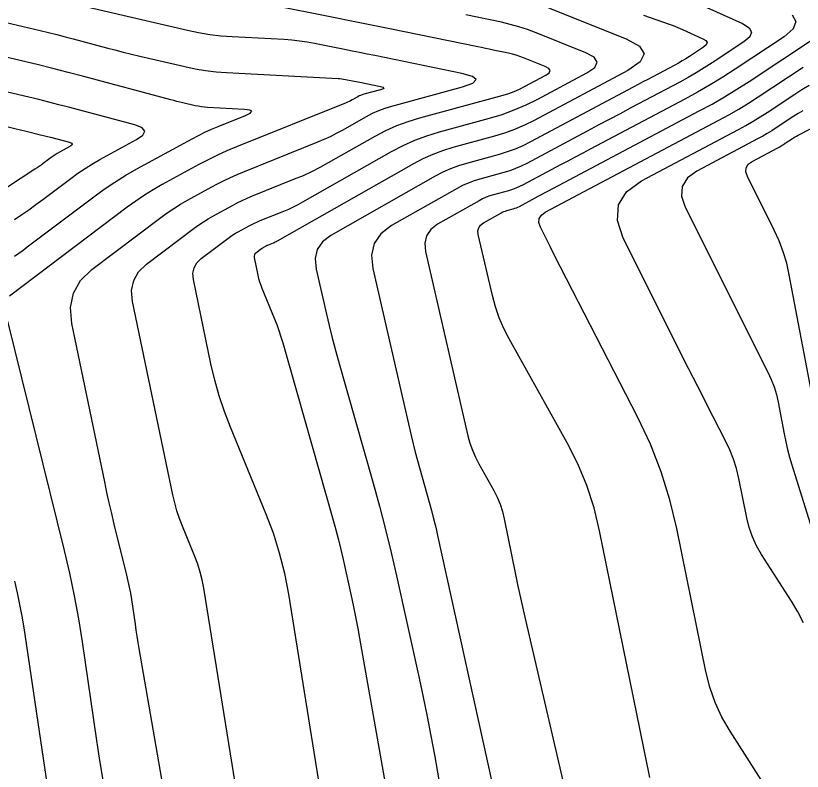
# Model space of a CAD drawing. Extents: x 1354696 to 1366163, y 660729 to 670380.
# Drawn here: x 1363075.3 to 1363149.4, y 664874.1 to 664945.3 of the extents above; entities that cross this region are included whole.
import ezdxf

# ---------------------------------------------------------------- set-up
doc = ezdxf.new("R2010")
doc.units = 0
doc.layers.add('R_Contours', color=7, linetype='Continuous')

msp = doc.modelspace()

# ---------------------------------------------------------------- linework, layer by layer
at = {"layer": 'R_Contours'}
for points in [[(1363091.206, 664861.062), (1363086.941, 664885.679), (1363086.843, 664886.255), (1363086.748, 664886.832), (1363086.657, 664887.41), (1363086.57, 664887.988), (1363086.228, 664890.302), (1363086.135, 664890.879), (1363086.029, 664891.453), (1363085.91, 664892.025), (1363085.777, 664892.594), (1363084.591, 664897.402), (1363084.351, 664898.393), (1363084.12, 664899.387), (1363083.899, 664900.383), (1363083.686, 664901.381), (1363080.583, 664916.295), (1363080.457, 664917.789), (1363080.733, 664919.133), (1363081.41, 664920.326), (1363082.489, 664921.367), (1363088.967, 664926.257), (1363089.575, 664926.699), (1363090.199, 664927.118), (1363090.837, 664927.514), (1363091.49, 664927.887), (1363094.132, 664929.332), (1363094.797, 664929.683), (1363095.472, 664930.014), (1363096.156, 664930.325), (1363096.85, 664930.615), (1363103.764, 664933.389), (1363104.359, 664933.639), (1363104.946, 664933.91), (1363105.522, 664934.199), (1363106.09, 664934.509), (1363108.341, 664935.785), (1363108.911, 664936.086), (1363109.497, 664936.349), (1363110.098, 664936.575), (1363110.714, 664936.764), (1363117.364, 664938.581), (1363118.349, 664938.93), (1363118.67, 664939.256), (1363118.328, 664939.561), (1363117.322, 664939.845), (1363109.108, 664941.517), (1363108.401, 664941.66), (1363107.693, 664941.804), (1363106.986, 664941.947), (1363106.278, 664942.089), (1363103.448, 664942.657), (1363102.738, 664942.786), (1363102.026, 664942.89), (1363101.31, 664942.967), (1363100.591, 664943.018), (1363095.679, 664943.28), (1363094.624, 664943.36), (1363093.575, 664943.485), (1363092.532, 664943.657), (1363091.496, 664943.874), (1363080.536, 664946.423)], [(1363097.888, 664861.142), (1363093.018, 664891.378), (1363092.874, 664892.135), (1363092.686, 664892.881), (1363092.456, 664893.614), (1363092.183, 664894.335), (1363091.006, 664897.197), (1363090.729, 664897.917), (1363090.486, 664898.648), (1363090.277, 664899.39), (1363090.103, 664900.142), (1363086.31, 664918.367), (1363086.222, 664919.404), (1363086.414, 664920.335), (1363086.883, 664921.163), (1363087.632, 664921.885), (1363092.125, 664925.277), (1363092.547, 664925.583), (1363092.979, 664925.874), (1363093.422, 664926.148), (1363093.875, 664926.407), (1363095.707, 664927.409), (1363096.169, 664927.653), (1363096.637, 664927.883), (1363097.111, 664928.098), (1363097.593, 664928.299), (1363101.571, 664929.896), (1363102.39, 664930.24), (1363103.195, 664930.611), (1363103.987, 664931.009), (1363104.767, 664931.434), (1363109.169, 664933.93), (1363110.173, 664934.46), (1363111.205, 664934.924), (1363112.264, 664935.322), (1363113.35, 664935.655), (1363121.219, 664937.805), (1363121.735, 664937.961), (1363122.24, 664938.146), (1363122.734, 664938.358), (1363123.216, 664938.599), (1363125.216, 664939.665), (1363125.537, 664939.889), (1363125.636, 664940.101), (1363125.514, 664940.301), (1363125.171, 664940.489), (1363123.134, 664941.305), (1363122.787, 664941.435), (1363122.435, 664941.55), (1363122.079, 664941.649), (1363121.718, 664941.734), (1363120.265, 664942.039), (1363119.902, 664942.115), (1363119.539, 664942.191), (1363119.175, 664942.266), (1363118.811, 664942.34), (1363110.52, 664944.028), (1363109.274, 664944.281), (1363108.028, 664944.533), (1363106.782, 664944.785), (1363105.535, 664945.036), (1363099.063, 664946.335)], [(1363125.469, 664946.023), (1363132.8, 664943.087), (1363134.037, 664942.411), (1363134.476, 664941.691), (1363134.118, 664940.927), (1363132.962, 664940.12), (1363124.115, 664935.403), (1363123.212, 664934.953), (1363122.288, 664934.555), (1363121.343, 664934.21), (1363120.378, 664933.917), (1363116.474, 664932.851), (1363115.51, 664932.555), (1363114.57, 664932.201), (1363113.654, 664931.789), (1363112.761, 664931.319), (1363099.913, 664924.033), (1363099.823, 664923.983), (1363099.73, 664923.937), (1363099.637, 664923.894), (1363099.541, 664923.854), (1363099.078, 664923.668), (1363099.022, 664923.644), (1363098.967, 664923.619), (1363098.912, 664923.593), (1363098.858, 664923.564), (1363098.645, 664923.447), (1363098.592, 664923.417), (1363098.541, 664923.385), (1363098.49, 664923.351), (1363098.441, 664923.316), (1363097.918, 664922.921), (1363097.831, 664922.837), (1363097.776, 664922.74), (1363097.753, 664922.632), (1363097.764, 664922.511), (1363098.109, 664920.85), (1363098.183, 664920.533), (1363098.271, 664920.22), (1363098.373, 664919.912), (1363098.49, 664919.609), (1363099.653, 664916.783), (1363099.88, 664916.208), (1363100.09, 664915.628), (1363100.284, 664915.042), (1363100.461, 664914.451), (1363105.201, 664897.756), (1363105.453, 664896.841), (1363105.692, 664895.922), (1363105.917, 664895), (1363106.128, 664894.075), (1363106.945, 664890.366), (1363107.144, 664889.437), (1363107.334, 664888.507), (1363107.513, 664887.575), (1363107.683, 664886.641), (1363111.652, 664864.074)], [(1363139.462, 664946.458), (1363143.741, 664944.525), (1363144.359, 664944.142), (1363144.588, 664943.728), (1363144.427, 664943.283), (1363143.878, 664942.807), (1363140.9, 664940.841), (1363140.15, 664940.359), (1363139.389, 664939.895), (1363138.618, 664939.45), (1363137.835, 664939.023), (1363133.243, 664936.588), (1363132.215, 664936.042), (1363131.187, 664935.496), (1363130.16, 664934.95), (1363129.133, 664934.402), (1363123.428, 664931.36), (1363122.907, 664931.101), (1363122.374, 664930.872), (1363121.828, 664930.672), (1363121.271, 664930.503), (1363119.018, 664929.888), (1363118.462, 664929.717), (1363117.92, 664929.513), (1363117.391, 664929.276), (1363116.876, 664929.004), (1363110.7, 664925.501), (1363109.69, 664924.739), (1363109.057, 664923.81), (1363108.801, 664922.716), (1363108.922, 664921.456), (1363112.545, 664905.748), (1363112.733, 664904.957), (1363112.93, 664904.169), (1363113.138, 664903.383), (1363113.355, 664902.6), (1363114.243, 664899.472), (1363114.459, 664898.689), (1363114.663, 664897.903), (1363114.856, 664897.113), (1363115.037, 664896.321), (1363120.592, 664871.107)], [(1363071.158, 664945.396), (1363077.598, 664943.874), (1363078.383, 664943.686), (1363079.166, 664943.492), (1363079.948, 664943.292), (1363080.729, 664943.087), (1363083.847, 664942.253), (1363084.628, 664942.048), (1363085.41, 664941.849), (1363086.194, 664941.656), (1363086.979, 664941.47), (1363091.23, 664940.482), (1363092.204, 664940.277), (1363093.184, 664940.116), (1363094.17, 664939.999), (1363095.162, 664939.924), (1363105.666, 664939.363), (1363105.837, 664939.351), (1363106.008, 664939.333), (1363106.178, 664939.308), (1363106.347, 664939.277), (1363107.021, 664939.142), (1363107.19, 664939.108), (1363107.358, 664939.074), (1363107.527, 664939.04), (1363107.696, 664939.006), (1363109.653, 664938.607), (1363109.893, 664938.54), (1363109.974, 664938.467), (1363109.897, 664938.389), (1363109.663, 664938.306), (1363108.078, 664937.873), (1363107.931, 664937.828), (1363107.788, 664937.774), (1363107.649, 664937.712), (1363107.513, 664937.64), (1363106.976, 664937.336), (1363106.841, 664937.262), (1363106.704, 664937.193), (1363106.564, 664937.129), (1363106.422, 664937.069), (1363096.108, 664932.931), (1363095.201, 664932.552), (1363094.307, 664932.146), (1363093.425, 664931.713), (1363092.556, 664931.255), (1363089.105, 664929.366), (1363088.252, 664928.879), (1363087.418, 664928.362), (1363086.604, 664927.815), (1363085.809, 664927.237), (1363074.717, 664918.865)], [(1363105.328, 664863.995), (1363101.012, 664890.79), (1363100.641, 664892.737), (1363100.16, 664894.653), (1363099.569, 664896.537), (1363098.868, 664898.391), (1363095.519, 664906.53), (1363094.959, 664907.985), (1363094.468, 664909.462), (1363094.046, 664910.959), (1363093.693, 664912.478), (1363092.037, 664920.439), (1363091.988, 664921.018), (1363092.095, 664921.538), (1363092.357, 664922), (1363092.775, 664922.403), (1363095.283, 664924.296), (1363095.519, 664924.467), (1363095.76, 664924.629), (1363096.007, 664924.783), (1363096.26, 664924.927), (1363097.283, 664925.487), (1363097.54, 664925.623), (1363097.802, 664925.751), (1363098.067, 664925.871), (1363098.335, 664925.984), (1363100.556, 664926.875), (1363101.013, 664927.067), (1363101.463, 664927.274), (1363101.905, 664927.496), (1363102.34, 664927.733), (1363110.704, 664932.477), (1363111.785, 664933.046), (1363112.895, 664933.545), (1363114.033, 664933.974), (1363115.201, 664934.332), (1363119.931, 664935.624), (1363121.101, 664935.979), (1363122.245, 664936.397), (1363123.365, 664936.879), (1363124.459, 664937.424), (1363129.089, 664939.892), (1363129.827, 664940.408), (1363130.056, 664940.896), (1363129.776, 664941.356), (1363128.986, 664941.788), (1363124.301, 664943.664), (1363123.503, 664943.964), (1363122.695, 664944.228), (1363121.876, 664944.457), (1363121.045, 664944.65), (1363117.704, 664945.353)], [(1363134.418, 664945.321), (1363136.292, 664944.68), (1363136.75, 664944.518), (1363137.203, 664944.345), (1363137.652, 664944.161), (1363138.097, 664943.966), (1363140.022, 664943.096), (1363140.3, 664942.924), (1363140.403, 664942.738), (1363140.331, 664942.538), (1363140.084, 664942.323), (1363138.744, 664941.439), (1363138.407, 664941.222), (1363138.065, 664941.013), (1363137.717, 664940.813), (1363137.365, 664940.621), (1363135.299, 664939.525), (1363134.837, 664939.28), (1363134.374, 664939.034), (1363133.912, 664938.788), (1363133.45, 664938.542), (1363123.772, 664933.382), (1363123.059, 664933.027), (1363122.331, 664932.713), (1363121.586, 664932.441), (1363120.824, 664932.21), (1363117.746, 664931.369), (1363116.986, 664931.136), (1363116.245, 664930.857), (1363115.522, 664930.532), (1363114.819, 664930.162), (1363104.993, 664924.589), (1363104.197, 664923.988), (1363103.697, 664923.256), (1363103.496, 664922.393), (1363103.591, 664921.399), (1363104.568, 664917.163), (1363104.819, 664916.106), (1363105.083, 664915.052), (1363105.36, 664914.001), (1363105.65, 664912.954), (1363108.97, 664901.261), (1363109.57, 664899.086), (1363110.138, 664896.902), (1363110.672, 664894.711), (1363111.174, 664892.511), (1363113.294, 664882.888), (1363113.682, 664881.085), (1363114.049, 664879.278), (1363114.398, 664877.468), (1363114.727, 664875.654), (1363116.445, 664865.889)], [(1363148.417, 664945.359), (1363148.772, 664944.718), (1363148.523, 664944.028), (1363147.671, 664943.291), (1363143.056, 664940.243), (1363141.893, 664939.496), (1363140.714, 664938.777), (1363139.518, 664938.086), (1363138.305, 664937.424), (1363129.393, 664932.699), (1363128.696, 664932.329), (1363128, 664931.959), (1363127.303, 664931.589), (1363126.607, 664931.218), (1363123.084, 664929.339), (1363122.754, 664929.175), (1363122.416, 664929.03), (1363122.071, 664928.903), (1363121.718, 664928.796), (1363120.291, 664928.407), (1363119.938, 664928.299), (1363119.595, 664928.169), (1363119.26, 664928.019), (1363118.934, 664927.847), (1363115.021, 664925.628), (1363114.381, 664925.145), (1363113.98, 664924.556), (1363113.818, 664923.863), (1363113.895, 664923.065), (1363117.896, 664905.72), (1363118.081, 664905.029), (1363118.313, 664904.357), (1363118.592, 664903.703), (1363118.918, 664903.067), (1363120.316, 664900.559), (1363120.64, 664899.923), (1363120.912, 664899.267), (1363121.132, 664898.592), (1363121.301, 664897.898), (1363122.366, 664892.652), (1363122.596, 664891.544), (1363122.833, 664890.438), (1363123.078, 664889.333), (1363123.331, 664888.23), (1363128.097, 664867.805)], [(1363075.187, 664922.631), (1363075.594, 664922.912), (1363075.996, 664923.2), (1363076.394, 664923.494), (1363082.651, 664928.218), (1363083.632, 664928.931), (1363084.637, 664929.606), (1363085.667, 664930.245), (1363086.72, 664930.846), (1363091.912, 664933.687), (1363092.516, 664934.006), (1363093.129, 664934.306), (1363093.75, 664934.588), (1363094.38, 664934.852), (1363096.93, 664935.875), (1363097.395, 664936.1), (1363097.534, 664936.271), (1363097.347, 664936.388), (1363096.835, 664936.451), (1363093.372, 664936.635), (1363093.078, 664936.657), (1363092.785, 664936.692), (1363092.495, 664936.74), (1363092.206, 664936.801), (1363091.054, 664937.069), (1363090.766, 664937.137), (1363090.479, 664937.207), (1363090.192, 664937.28), (1363089.906, 664937.355), (1363081.715, 664939.545), (1363080.253, 664939.93), (1363078.789, 664940.305), (1363077.322, 664940.668), (1363075.852, 664941.021), (1363066.134, 664943.317)], [(1363135.018, 664873.533), (1363134.886, 664874.148), (1363134.759, 664874.764), (1363130.289, 664896.775), (1363129.763, 664898.936), (1363129.077, 664901.037), (1363128.23, 664903.079), (1363127.222, 664905.061), (1363121.766, 664914.844), (1363121.264, 664915.823), (1363120.835, 664916.831), (1363120.478, 664917.866), (1363120.193, 664918.929), (1363118.868, 664924.674), (1363118.835, 664925.011), (1363118.904, 664925.303), (1363119.073, 664925.551), (1363119.342, 664925.754), (1363120.991, 664926.689), (1363121.129, 664926.762), (1363121.27, 664926.825), (1363121.415, 664926.88), (1363121.563, 664926.925), (1363122.165, 664927.09), (1363122.313, 664927.135), (1363122.459, 664927.188), (1363122.601, 664927.249), (1363122.74, 664927.318), (1363124.225, 664928.11), (1363124.519, 664928.266), (1363124.812, 664928.422), (1363125.105, 664928.578), (1363125.399, 664928.734), (1363139.679, 664936.306), (1363140.874, 664936.957), (1363142.052, 664937.637), (1363143.213, 664938.346), (1363144.358, 664939.082), (1363150.729, 664943.288)], [(1363146.881, 664871.134), (1363142.57, 664877.89), (1363141.807, 664879.216), (1363141.173, 664880.595), (1363140.67, 664882.027), (1363140.298, 664883.512), (1363137.566, 664896.967), (1363136.917, 664899.681), (1363136.088, 664902.332), (1363135.079, 664904.92), (1363133.888, 664907.444), (1363126.607, 664921.607), (1363126.368, 664922.072), (1363126.131, 664922.539), (1363125.895, 664923.006), (1363125.66, 664923.473), (1363124.722, 664925.344), (1363124.575, 664925.784), (1363124.602, 664926.168), (1363124.803, 664926.497), (1363125.178, 664926.77), (1363141.526, 664935.437), (1363142.467, 664935.951), (1363143.396, 664936.487), (1363144.311, 664937.045), (1363145.213, 664937.625), (1363149.457, 664940.428)], [(1363150.308, 664909.514), (1363148.151, 664920.884), (1363147.907, 664921.969), (1363147.589, 664923.029), (1363147.198, 664924.064), (1363146.734, 664925.075), (1363144.202, 664930.13), (1363144.054, 664930.57), (1363144.081, 664930.954), (1363144.282, 664931.283), (1363144.658, 664931.556), (1363147.066, 664932.833), (1363147.248, 664932.932), (1363147.427, 664933.036), (1363147.604, 664933.144), (1363147.778, 664933.256), (1363148.469, 664933.712), (1363148.644, 664933.824), (1363148.821, 664933.931), (1363149, 664934.033), (1363149.183, 664934.131), (1363160.797, 664940.159)], [(1363075.184, 664926.084), (1363075.867, 664926.539), (1363076.542, 664927.005), (1363077.209, 664927.483), (1363077.868, 664927.972), (1363080.489, 664929.95), (1363081.153, 664930.432), (1363081.832, 664930.889), (1363082.528, 664931.321), (1363083.24, 664931.727), (1363086.686, 664933.612), (1363087.286, 664934.032), (1363087.459, 664934.4), (1363087.204, 664934.717), (1363086.521, 664934.983), (1363080.29, 664936.649), (1363079.354, 664936.895), (1363078.416, 664937.135), (1363077.476, 664937.368), (1363076.535, 664937.594), (1363072.49, 664938.549)], [(1363149.475, 664888.086), (1363148.945, 664889.133), (1363148.344, 664890.147), (1363145.545, 664894.535), (1363145.076, 664895.35), (1363144.686, 664896.198), (1363144.377, 664897.078), (1363144.148, 664897.99), (1363143.394, 664901.706), (1363143.175, 664902.624), (1363142.894, 664903.521), (1363142.553, 664904.396), (1363142.15, 664905.25), (1363140.398, 664908.657), (1363139.963, 664909.506), (1363139.53, 664910.357), (1363139.099, 664911.209), (1363138.67, 664912.061), (1363132.523, 664924.33), (1363131.965, 664925.997), (1363132.066, 664927.453), (1363132.828, 664928.698), (1363134.25, 664929.732), (1363143.373, 664934.569), (1363144.061, 664934.945), (1363144.739, 664935.337), (1363145.408, 664935.745), (1363146.068, 664936.169), (1363148.686, 664937.897), (1363149.346, 664938.321), (1363150.016, 664938.726)], [(1363066.953, 664936.676), (1363075.354, 664934.612), (1363075.623, 664934.546), (1363075.891, 664934.481), (1363076.16, 664934.417), (1363076.429, 664934.353), (1363077.506, 664934.098), (1363077.775, 664934.034), (1363078.043, 664933.967), (1363078.311, 664933.899), (1363078.579, 664933.828), (1363080.359, 664933.353), (1363080.554, 664933.277), (1363080.627, 664933.186), (1363080.577, 664933.081), (1363080.406, 664932.961), (1363079.421, 664932.423), (1363079.218, 664932.306), (1363079.019, 664932.183), (1363078.825, 664932.053), (1363078.636, 664931.915), (1363077.887, 664931.35), (1363077.699, 664931.21), (1363077.508, 664931.074), (1363077.315, 664930.941), (1363077.12, 664930.811), (1363069.365, 664925.737)], [(1363149.418, 664936.329), (1363148.995, 664936.072), (1363148.578, 664935.805), (1363146.923, 664934.712), (1363146.506, 664934.444), (1363146.083, 664934.186), (1363145.654, 664933.939), (1363145.219, 664933.701), (1363139.454, 664930.644), (1363138.555, 664929.991), (1363138.074, 664929.204), (1363138.009, 664928.283), (1363138.362, 664927.23), (1363146.143, 664911.701), (1363146.457, 664911.018), (1363146.721, 664910.317), (1363146.936, 664909.6), (1363147.102, 664908.866), (1363147.665, 664905.897), (1363147.816, 664905.157), (1363147.988, 664904.422), (1363148.182, 664903.693), (1363148.396, 664902.969), (1363154.601, 664883.074)], [(1363074.528, 664916.517), (1363079.856, 664894.914), (1363080.357, 664892.777), (1363080.806, 664890.63), (1363081.204, 664888.473), (1363081.551, 664886.306), (1363082.925, 664877.016), (1363083.208, 664875.146), (1363083.502, 664873.277)], [(1363080.136, 664860.26), (1363076.089, 664887.612), (1363075.911, 664888.724), (1363075.707, 664889.831), (1363075.476, 664890.934), (1363075.219, 664892.031)]]:
    msp.add_lwpolyline(points, dxfattribs=at)

doc.saveas('drawing.dxf')
